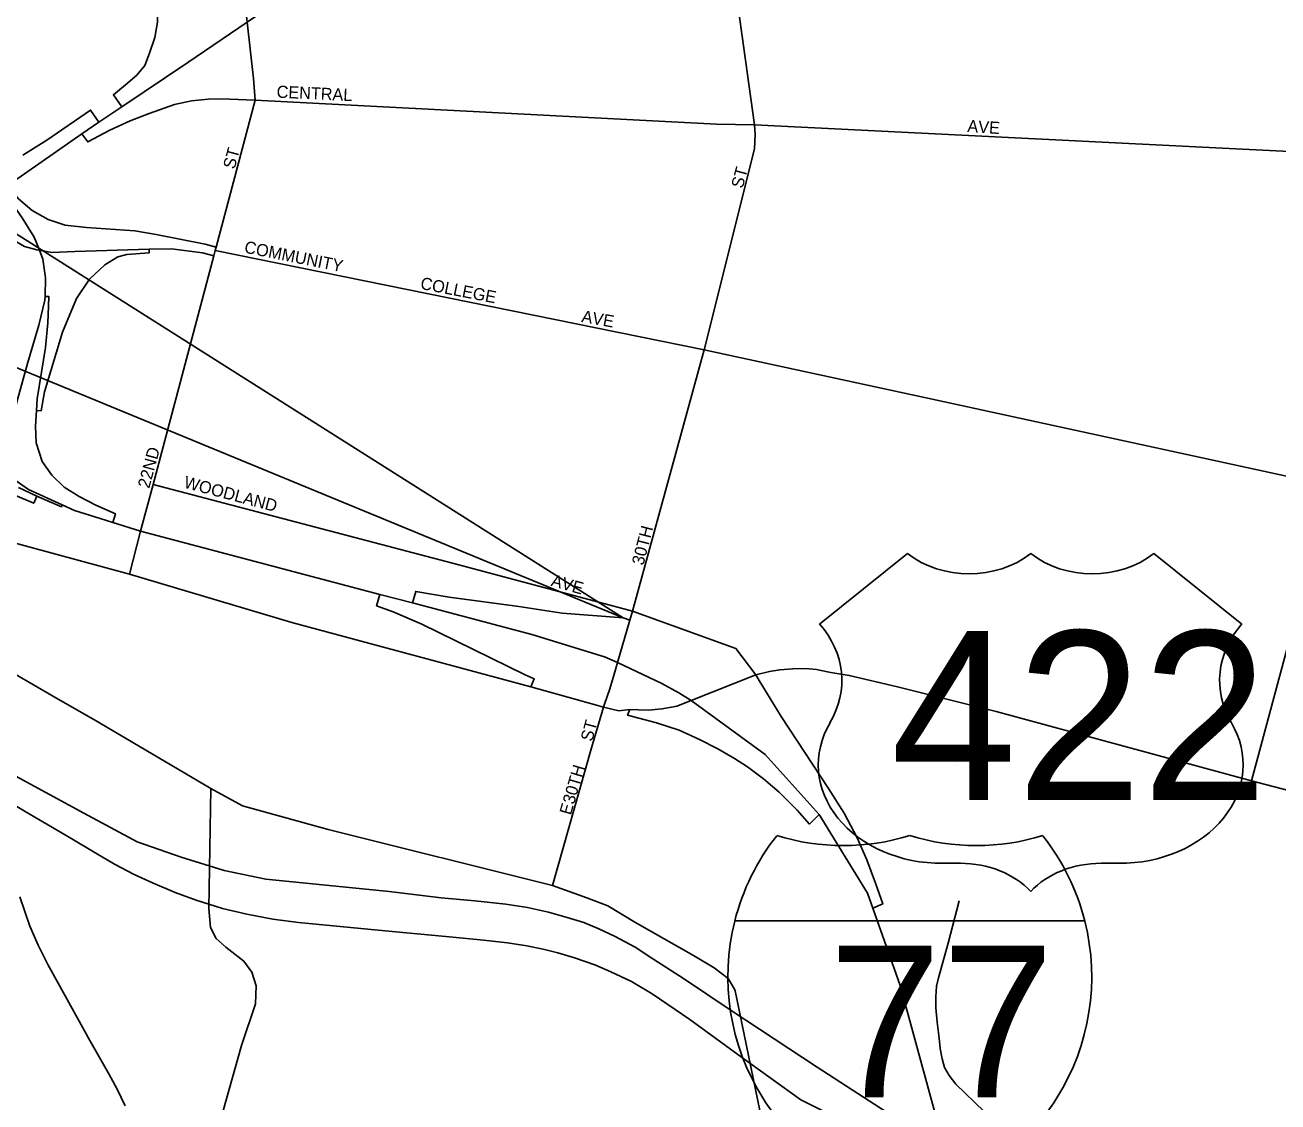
# Model space of a CAD drawing. Extents: x -561 to 1170, y 0 to 846.
# Drawn here: x 254.24 to 268.18, y 275.8 to 287.78 of the extents above; entities that cross this region are included whole.
import ezdxf

# ---------------------------------------------------------------- set-up
doc = ezdxf.new("R2010")
doc.units = 0
for name, color, linetype in [('GM_X_City_Street', 7, 'Continuous'), ('GM_X_City_Street_Text', 7, 'Continuous'), ('GM_X_Interchange_Ramps', 7, 'Continuous'), ('GM_X_Interstate_Location', 7, 'Continuous'), ('GM_X_Interstate_Route', 7, 'Continuous'), ('GM_X_Interstate_Shield', 7, 'Continuous'), ('GM_X_Rail_Line', 7, 'Continuous'), ('GM_X_State_Route', 7, 'Continuous'), ('GM_X_US_Location', 7, 'Continuous'), ('GM_X_US_Route', 7, 'Continuous'), ('GM_X_US_Shield', 7, 'Continuous'), ('SH_Text', 7, 'Continuous')]:
    doc.layers.add(name, color=color, linetype=linetype)

msp = doc.modelspace()

# ---------------------------------------------------------------- linework, layer by layer
at = {"layer": 'GM_X_City_Street'}
for points in [[(267.887, 279.37), (268.77, 282.651), (269.722, 286.301), (268.995, 289.646), (268.821, 290.708), (268.615, 291.976), (268.397, 293.307), (268.107, 295.088), (267.748, 297.285), (267.443, 299.985), (267.379, 300.146), (265.263, 303.388), (263.672, 305.898), (262.345, 307.991), (260.676, 310.495)], [(262.355, 286.67), (262.072, 288.697), (261.898, 289.619)], [(255.398, 281.67), (255.521, 282.147), (255.663, 282.665), (256.336, 285.21), (256.352, 285.27), (256.362, 285.307), (256.798, 286.944), (256.78, 287.183), (256.709, 287.81), (256.657, 288.271)], [(256.798, 286.944), (261.931, 286.677), (262.355, 286.67)], [(260.811, 280.621), (260.831, 280.687), (260.969, 281.158), (260.996, 281.257), (261.796, 284.165), (262.355, 286.401), (262.363, 286.56), (262.355, 286.67)], [(262.355, 286.67), (262.355, 286.67), (269.722, 286.301), (273.037, 286.052), (279.944, 286.052), (279.944, 286.052)], [(256.352, 285.27), (261.796, 284.165), (264.385, 283.603)], [(264.385, 283.603), (268.532, 282.702)], [(255.663, 282.665), (259.065, 281.774), (260.996, 281.257), (262.148, 280.841), (262.369, 280.548)], [(260.686, 280.221), (260.745, 280.394), (260.811, 280.621)], [(260.107, 278.204), (260.534, 279.709), (260.675, 280.189), (260.686, 280.221)], [(256.438, 275.688), (256.646, 276.426), (256.801, 276.889), (256.807, 277.087), (256.759, 277.242), (256.67, 277.362), (256.472, 277.518), (256.364, 277.614), (256.299, 277.739), (256.281, 277.949), (256.304, 279.283)]]:
    msp.add_lwpolyline(points, dxfattribs=at)
at = {"layer": 'GM_X_Interchange_Ramps'}
for points in [[(255.643, 288.497), (255.662, 288.404), (255.692, 288.207), (255.713, 288.014), (255.709, 287.809), (255.68, 287.639), (255.623, 287.466), (255.57, 287.33), (255.48, 287.221), (255.354, 287.114), (255.22, 287.002), (255.313, 286.869)], [(255.058, 286.699), (254.966, 286.833), (254.478, 286.498), (254.21, 286.332)], [(254.869, 286.567), (254.934, 286.479), (255.179, 286.61), (255.406, 286.714), (255.617, 286.796), (255.9, 286.893), (256.089, 286.937), (256.276, 286.952), (256.427, 286.956), (256.696, 286.946), (256.798, 286.944)], [(253.994, 283.444), (254.101, 283.423), (254.262, 284.012), (254.39, 284.441), (254.458, 284.717), (254.459, 284.759), (254.464, 284.965), (254.436, 285.173), (254.396, 285.272), (254.339, 285.417), (254.203, 285.633), (254.01, 285.91), (253.977, 285.955), (253.836, 286.158), (253.785, 286.232), (253.509, 286.627), (253.449, 286.712), (253.376, 286.664)], [(256.362, 285.307), (256.242, 285.341), (255.697, 285.448), (255.46, 285.489), (254.922, 285.526), (254.682, 285.552), (254.493, 285.615), (254.315, 285.715), (254.163, 285.845), (254.06, 285.975), (254.043, 285.997), (253.893, 286.187), (253.829, 286.268), (253.785, 286.232)], [(253.935, 285.431), (253.981, 285.459), (254.229, 285.315), (254.366, 285.278), (254.396, 285.272), (254.533, 285.248), (254.789, 285.259), (255.618, 285.284), (255.868, 285.289), (256.213, 285.244), (256.336, 285.21)], [(254.364, 283.49), (254.415, 283.487), (254.452, 283.696), (254.655, 284.361), (254.809, 284.736), (254.953, 284.952), (255.126, 285.111), (255.269, 285.198), (255.37, 285.226), (255.619, 285.245), (255.618, 285.284)], [(255.213, 282.243), (255.243, 282.341), (255.025, 282.435), (254.838, 282.532), (254.671, 282.638), (254.534, 282.769), (254.428, 282.924), (254.36, 283.129), (254.354, 283.315), (254.364, 283.49), (254.371, 283.619), (254.421, 283.917), (254.463, 284.19), (254.491, 284.465), (254.499, 284.65), (254.502, 284.758), (254.459, 284.759)], [(250.12, 282.896), (250.161, 282.974), (250.28, 282.926), (250.423, 282.885), (250.562, 282.867), (250.714, 282.879), (251.023, 282.932), (251.326, 283.018), (251.46, 283.098), (251.62, 283.131), (251.815, 283.169), (251.924, 283.179), (252.065, 283.185), (252.116, 283.186), (252.191, 283.187), (252.343, 283.17), (252.498, 283.142), (252.694, 283.084), (253.457, 282.8), (253.849, 282.654), (254.041, 282.582), (254.333, 282.457), (254.367, 282.538)], [(254.162, 282.633), (254.367, 282.538), (254.642, 282.419), (254.649, 282.439)], [(258.185, 281.444), (258.148, 281.317), (258.333, 281.251), (258.654, 281.114), (259.803, 280.55), (259.904, 280.503), (259.867, 280.415)], [(260.969, 281.158), (260.894, 281.183), (260.213, 281.236), (259.731, 281.309), (258.958, 281.413), (258.584, 281.476), (258.547, 281.349)], [(263.673, 277.951), (263.783, 278), (263.702, 278.23), (263.604, 278.492), (263.498, 278.735), (263.351, 279.01), (263.179, 279.283), (262.652, 280.085), (262.407, 280.486), (262.369, 280.548)], [(260.968, 280.164), (260.943, 280.099), (261.265, 280.014), (261.516, 279.932), (261.744, 279.828), (261.948, 279.726), (262.134, 279.616), (262.278, 279.525), (262.454, 279.393), (262.63, 279.242), (262.828, 279.043), (262.968, 278.889), (263.073, 278.996)]]:
    msp.add_lwpolyline(points, dxfattribs=at)
at = {"layer": 'GM_X_Interstate_Route'}
for points in [[(256.14, 287.423), (256.709, 287.81), (257.234, 288.167), (257.315, 288.222), (257.904, 288.633), (258.311, 288.968), (258.455, 289.117), (258.49, 289.153)], [(254.049, 286), (254.109, 286.038), (254.869, 286.567), (255.058, 286.699), (255.313, 286.869), (256.061, 287.369), (256.14, 287.423)], [(255.071, 282.287), (254.788, 282.376), (254.649, 282.439), (254.274, 282.61), (253.89, 282.877), (253.764, 282.965), (253.696, 283.032), (253.473, 283.285), (253.316, 283.604), (253.307, 283.632), (253.281, 283.717)], [(261.651, 280.264), (261.512, 280.348), (261.323, 280.452), (260.831, 280.687), (260.685, 280.748), (259.875, 280.999), (258.547, 281.349), (258.185, 281.444), (255.521, 282.147), (255.213, 282.243), (255.071, 282.287)], [(265.079, 273.064), (264.965, 273.479), (264.838, 273.944), (263.976, 277.091), (263.673, 277.951), (263.613, 278.119), (263.073, 278.996), (262.475, 279.661), (261.651, 280.264)]]:
    msp.add_lwpolyline(points, dxfattribs=at)
at = {"layer": 'GM_X_Interstate_Shield'}
for p, q in [((262.135, 277.81), (266.031, 277.81)), ((266.031, 277.81), (262.135, 277.81)), ((266.031, 277.81), (262.135, 277.81))]:
    msp.add_line(p, q, dxfattribs=at)
for centre, start, end in [((264.589, 277.189), 141.669, 165.8066), ((263.343, 281.18), 253.0091, 286.9909), ((264.823, 281.18), 253.0091, 286.9909), ((263.577, 277.189), 14.1934, 38.331), ((264.589, 277.189), 165.8066, 258.463), ((263.577, 277.189), 281.537, 14.1934)]:
    msp.add_arc(centre, 2.531, start, end, dxfattribs=at)
at = {"layer": 'GM_X_Rail_Line'}
for points in [[(253.442, 279.503), (254.238, 279.027), (254.739, 278.734), (255.025, 278.564), (255.232, 278.443), (255.449, 278.328), (255.653, 278.233), (255.906, 278.127), (256.142, 278.041), (256.434, 277.949), (256.706, 277.885), (256.993, 277.831), (257.281, 277.792), (258.244, 277.699), (258.996, 277.631), (259.339, 277.596), (259.607, 277.567), (259.82, 277.533), (260.001, 277.497), (260.166, 277.454), (260.352, 277.401), (260.576, 277.321), (260.755, 277.246), (260.984, 277.136), (261.215, 277), (261.635, 276.715), (262.211, 276.296), (262.871, 275.819), (263.153, 275.68)], [(263.958, 275.596), (263.051, 276.185), (262.095, 276.815), (261.566, 277.169), (261.222, 277.388), (261.027, 277.519), (260.795, 277.64), (260.624, 277.724), (260.457, 277.793), (260.271, 277.85), (260.063, 277.908), (259.83, 277.96), (259.587, 277.998), (259.241, 278.036), (258.869, 278.067), (258.288, 278.138), (256.918, 278.276), (256.451, 278.372), (255.973, 278.52), (255.484, 278.69), (254.889, 279.009), (254.125, 279.424)], [(254.179, 278.078), (254.288, 277.754), (254.381, 277.542), (254.49, 277.327), (254.606, 277.119), (254.957, 276.482), (255.169, 276.111), (255.261, 275.939), (255.349, 275.753)], [(264.912, 275.689), (264.596, 275.996), (264.521, 276.091), (264.47, 276.178), (264.443, 276.278), (264.422, 276.393), (264.41, 276.507), (264.387, 276.686), (264.373, 276.845), (264.373, 276.965), (264.382, 277.083), (264.402, 277.177), (264.51, 277.565), (264.632, 278.036)]]:
    msp.add_lwpolyline(points, dxfattribs=at)
at = {"layer": 'GM_X_State_Route'}
for points in [[(252.483, 282.518), (252.642, 282.333), (253.519, 281.266), (253.948, 280.695), (254.127, 280.558), (254.534, 280.32), (254.993, 280.057)], [(254.993, 280.057), (255.001, 280.053), (256.304, 279.283)], [(256.304, 279.283), (256.658, 279.093), (257.609, 278.829), (260.107, 278.204)], [(260.107, 278.204), (260.487, 278.067), (260.722, 277.979), (261.024, 277.798), (261.675, 277.426), (261.907, 277.287), (262.062, 277.171), (262.134, 277.053), (262.138, 277.033)], [(262.138, 277.033), (262.441, 275.576)]]:
    msp.add_lwpolyline(points, dxfattribs=at)
at = {"layer": 'GM_X_US_Route'}
for points in [[(252.483, 282.518), (253.716, 282.125), (255.398, 281.67), (257.207, 281.132), (259.867, 280.415), (260.597, 280.211)], [(261.455, 280.194), (261.492, 280.201), (261.651, 280.264), (262.369, 280.548), (262.522, 280.587), (262.635, 280.606), (262.782, 280.617), (262.923, 280.619), (263.043, 280.608), (263.168, 280.582), (263.206, 280.576)], [(263.206, 280.576), (263.409, 280.543), (263.945, 280.415), (265.046, 280.14), (267.887, 279.37), (273.199, 277.983), (273.318, 277.977)], [(260.597, 280.211), (260.675, 280.189), (260.846, 280.149), (260.968, 280.164), (261.065, 280.16), (261.174, 280.157), (261.325, 280.17), (261.455, 280.194)]]:
    msp.add_lwpolyline(points, dxfattribs=at)
at = {"layer": 'GM_X_US_Shield'}
for p, q in [((264.059, 281.897), (263.08, 281.114)), ((267.779, 281.114), (266.8, 281.897)), ((264.45, 278.452), (264.646, 278.452)), ((266.212, 278.452), (266.408, 278.452))]:
    msp.add_line(p, q, dxfattribs=at)
for centre, major_axis, start_param, end_param in [((264.744, 282.457), (-0.979, 0), 0.795399, 2.346194), ((266.114, 282.457), (-0.979, 0), 0.795399, 2.346194), ((261.957, 280.486), (1.37, 0), 5.838949, 6.894067), ((268.901, 280.486), (-1.37, 0), 5.672304, 6.727422), ((264.435, 279.548), (1.37, 0), 2.702327, 4.723529), ((266.423, 279.548), (-1.37, 0), 1.559657, 3.580859), ((264.646, 277.669), (-0.979, 0), 3.785094, 4.712389), ((266.212, 277.669), (-0.979, 0), 4.712389, 5.639684)]:
    msp.add_ellipse(centre, major_axis=major_axis, ratio=0.8, start_param=start_param, end_param=end_param, dxfattribs=at)
at = {"layer": 'SH_Text'}
msp.add_lwpolyline([(164.075, 342.421), (260.894, 281.183), (164.075, 321.099)], close=True, dxfattribs=at)

# ---------------------------------------------------------------- texts
at = {"layer": 'GM_X_City_Street_Text'}
for s, rotation, p in [('CENTRAL', 357.3177, (257.034, 286.971)), ('AVE', 356.0569, (264.721, 286.59)), ('ST', 75.0758, (256.568, 286.168)), ('ST', 75.0622, (262.223, 285.954)), ('COMMUNITY', 348.6911, (256.669, 285.247)), ('COLLEGE', 348.9969, (258.629, 284.844)), ('AVE', 349.8732, (260.423, 284.475)), ('22ND', 74.7471, (255.618, 282.616)), ('WOODLAND', 345.1142, (255.994, 282.633)), ('30TH', 75.5316, (261.118, 281.76)), ('AVE', 344.0556, (260.081, 281.54)), ('ST', 75.0622, (260.548, 279.8)), ('30TH', 73.8053, (260.346, 279.1)), ('E', 74.0628, (260.311, 278.981))]:
    msp.add_text(s, height=0.135, rotation=rotation, dxfattribs=at).set_placement(p)
at = {"layer": 'GM_X_Interstate_Location'}
for s in ['-', '.', ',']:
    msp.add_text(s, height=0.0027, dxfattribs=at).set_placement((264.082, 276.733))
msp.add_text('77', height=0.0027, rotation=0, dxfattribs=at).set_placement((263.531, 276.174))
at = {"layer": 'GM_X_Interstate_Shield'}
msp.add_text('77', height=1.6875, dxfattribs=at).set_placement((263.181, 275.848))
at = {"layer": 'GM_X_US_Location'}
for s in ['0', '/']:
    msp.add_text(s, height=0.0027, dxfattribs=at).set_placement((265.431, 280.095))
msp.add_text('422', height=0.0027, rotation=0, dxfattribs=at).set_placement((264.6, 279.536))
at = {"layer": 'GM_X_US_Shield'}
msp.add_text('422', height=1.8795, dxfattribs=at).set_placement((263.873, 279.157))

doc.saveas('drawing.dxf')
